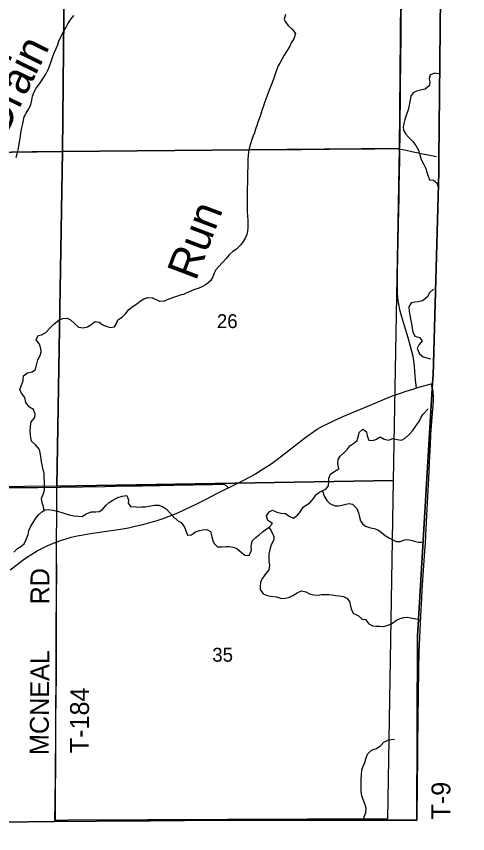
# Model space of a CAD drawing. Extents: x 1584893 to 1934202, y 663575 to 1091909.
# Drawn here: x 1862282 to 1869452, y 963938 to 976938 of the extents above; entities that cross this region are included whole.
import ezdxf

# ---------------------------------------------------------------- set-up
doc = ezdxf.new("R2010")
doc.units = 0
for name, color, linetype in [('GM_X_Adjacent_County', 7, 'Continuous'), ('GM_X_County', 7, 'Continuous'), ('GM_X_County_Road', 7, 'Continuous'), ('GM_X_Minor_River', 7, 'Continuous'), ('GM_X_Minor_River_Text', 7, 'Continuous'), ('GM_X_Section', 7, 'Continuous'), ('GM_X_Section_Text', 7, 'Continuous'), ('GM_X_State_Route', 7, 'Continuous'), ('GM_X_Township', 7, 'Continuous'), ('GM_X_Township_Road', 7, 'Continuous'), ('GM_X_Township_Road_Text', 7, 'Continuous')]:
    doc.layers.add(name, color=color, linetype=linetype)

msp = doc.modelspace()

# ---------------------------------------------------------------- linework, layer by layer
at = {"layer": 'GM_X_Adjacent_County'}
msp.add_lwpolyline([(1847071, 963938), (1852487, 963992), (1853408, 964004), (1853786, 964009), (1855618, 964050), (1860298, 964101), (1862894, 964131), (1865546, 964151), (1868643, 964155), (1868654, 967077), (1868896, 971111), (1868903, 971230), (1868993, 974454), (1868995, 974673), (1869028, 977767), (1869041, 979034), (1869083, 982941), (1869110, 985528), (1869183, 988230), (1871661, 988243)], dxfattribs=at)
at = {"layer": 'GM_X_County'}
msp.add_lwpolyline([(1869028, 977767), (1868995, 974673), (1868993, 974454), (1868903, 971230), (1868896, 971111), (1868654, 967077), (1868643, 964155), (1865546, 964151), (1862894, 964131), (1860298, 964101), (1855618, 964050), (1853786, 964009), (1853408, 964004), (1852487, 963992), (1847071, 963938)], dxfattribs=at)
at = {"layer": 'GM_X_County_Road'}
for points in [[(1862205, 974782), (1862533, 974787), (1862812, 974789), (1863025, 974790), (1863222, 974793), (1863501, 974794), (1863681, 974797), (1863812, 974798), (1864058, 974800), (1864353, 974802), (1864616, 974803), (1864993, 974807), (1865255, 974809), (1865370, 974811), (1865649, 974813), (1865961, 974816), (1866190, 974818), (1866600, 974821), (1866813, 974822), (1866961, 974824), (1867256, 974826), (1867486, 974828), (1867798, 974830), (1867978, 974832), (1868257, 974834), (1868323, 974833), (1868355, 974830), (1868375, 974826)], [(1868375, 974826), (1868420, 974818), (1868474, 974807)], [(1868474, 974807), (1868565, 974788), (1868712, 974757), (1868850, 974730), (1868957, 974709)], [(1862170, 969442), (1862324, 969444), (1862478, 969444), (1862622, 969446), (1862983, 969450), (1863344, 969455), (1863688, 969461), (1863852, 969464), (1864098, 969468), (1864278, 969472), (1864409, 969475), (1864570, 969477), (1864784, 969482), (1865096, 969487), (1865253, 969489), (1865395, 969492), (1865498, 969496), (1865535, 969496), (1865557, 969496), (1865574, 969494), (1865596, 969487), (1865617, 969474), (1865633, 969457), (1865650, 969440)]]:
    msp.add_lwpolyline(points, dxfattribs=at)
at = {"layer": 'GM_X_Minor_River'}
for points in [[(1862278, 974690), (1862295, 974750), (1862315, 974834), (1862328, 974911), (1862338, 974967), (1862347, 975033), (1862352, 975083), (1862361, 975143), (1862377, 975207), (1862388, 975259), (1862407, 975339), (1862435, 975397), (1862480, 975466), (1862513, 975537), (1862529, 975607), (1862540, 975667), (1862566, 975739), (1862599, 975794), (1862648, 975863), (1862704, 975944), (1862752, 976018), (1862791, 976101), (1862834, 976220), (1862863, 976298), (1862883, 976356), (1862914, 976427), (1862941, 976487), (1862958, 976541), (1862996, 976620), (1863032, 976696), (1863067, 976755), (1863100, 976818), (1863150, 976900), (1863197, 976953)], [(1866558, 976965), (1866536, 976893), (1866560, 976843), (1866600, 976792), (1866666, 976736), (1866718, 976664), (1866692, 976578), (1866650, 976517), (1866624, 976455), (1866576, 976377), (1866539, 976321), (1866503, 976260), (1866475, 976206), (1866441, 976148), (1866417, 976084), (1866389, 976003), (1866365, 975941), (1866339, 975871), (1866310, 975789), (1866290, 975736), (1866262, 975662), (1866230, 975578), (1866202, 975496), (1866182, 975441), (1866164, 975383), (1866138, 975309), (1866121, 975257), (1866105, 975202), (1866081, 975144), (1866063, 975086), (1866043, 975036), (1866025, 974980), (1866005, 974925), (1865989, 974875), (1865977, 974815), (1865965, 974727), (1865961, 974658), (1865959, 974588), (1865959, 974526), (1865955, 974468), (1865955, 974413), (1865952, 974343), (1865952, 974281), (1865950, 974217), (1865950, 974156), (1865948, 974102), (1865948, 973912), (1865950, 973835), (1865956, 973757)], [(1869013, 976019), (1868930, 976033), (1868859, 976009), (1868843, 975947), (1868853, 975883), (1868841, 975832), (1868777, 975780), (1868703, 975764), (1868637, 975746), (1868584, 975722), (1868552, 975666), (1868538, 975612), (1868528, 975559), (1868518, 975495), (1868502, 975437), (1868478, 975375), (1868452, 975298), (1868436, 975232), (1868430, 975178), (1868432, 975126), (1868468, 975064), (1868516, 975013), (1868582, 974949), (1868630, 974883), (1868672, 974807), (1868692, 974734), (1868712, 974660), (1868752, 974594), (1868787, 974515), (1868803, 974459), (1868819, 974409), (1868845, 974335), (1868911, 974331), (1868961, 974289), (1868986, 974222)], [(1865956, 973757), (1865962, 973697), (1865962, 973572), (1865954, 973520), (1865944, 973470), (1865918, 973410), (1865884, 973355), (1865846, 973303), (1865779, 973237), (1865723, 973199), (1865665, 973145), (1865615, 973086), (1865557, 973022), (1865494, 972956), (1865452, 972906), (1865424, 972852), (1865402, 972795), (1865364, 972733), (1865295, 972675), (1865227, 972633), (1865169, 972611), (1865111, 972591), (1865053, 972566), (1864990, 972540), (1864936, 972516), (1864884, 972502), (1864828, 972484), (1864776, 972464), (1864703, 972438), (1864631, 972408), (1864563, 972400), (1864442, 972463)], [(1868911, 972599), (1868848, 972542), (1868808, 972472), (1868735, 972413), (1868665, 972399), (1868611, 972393), (1868557, 972379), (1868517, 972315), (1868523, 972241), (1868533, 972189), (1868545, 972122), (1868561, 972052), (1868573, 971976), (1868581, 971917), (1868615, 971853), (1868685, 971829), (1868727, 971775), (1868681, 971717), (1868651, 971652), (1868685, 971570), (1868743, 971520), (1868860, 971492)], [(1862726, 969080), (1862712, 969134), (1862690, 969199), (1862679, 969267), (1862713, 969349), (1862730, 969408), (1862729, 969481), (1862727, 969535), (1862726, 969601), (1862722, 969671), (1862709, 969722), (1862698, 969776), (1862685, 969829), (1862676, 969889), (1862669, 969939), (1862660, 969997), (1862648, 970050), (1862587, 970123), (1862524, 970181), (1862511, 970233), (1862509, 970283), (1862500, 970340), (1862507, 970412), (1862517, 970488), (1862574, 970557), (1862583, 970611), (1862553, 970682), (1862490, 970723), (1862433, 970794), (1862415, 970875), (1862361, 970946), (1862336, 971001), (1862361, 971071), (1862389, 971146), (1862396, 971220), (1862461, 971269), (1862532, 971286), (1862584, 971319), (1862604, 971392), (1862624, 971474), (1862661, 971542), (1862674, 971601), (1862669, 971656), (1862647, 971722), (1862596, 971794), (1862630, 971861), (1862682, 971870), (1862749, 971909), (1862814, 971980), (1862884, 972046), (1862959, 972107), (1863019, 972134), (1863089, 972136), (1863141, 972109), (1863204, 972052), (1863268, 971994), (1863344, 971982), (1863414, 972001), (1863467, 972032), (1863534, 972085), (1863596, 972071), (1863647, 972036), (1863703, 972011), (1863772, 971988), (1863840, 971998), (1863875, 972054), (1863893, 972111), (1863963, 972154), (1864015, 972207), (1864068, 972274), (1864139, 972327), (1864196, 972366), (1864251, 972405), (1864305, 972442), (1864370, 972464), (1864442, 972463)], [(1864475, 969164), (1864543, 969160), (1864609, 969135), (1864662, 969105), (1864726, 969033), (1864772, 968981), (1864842, 968917), (1864902, 968886), (1864952, 968814), (1864974, 968752), (1865003, 968686), (1865063, 968690), (1865129, 968738), (1865189, 968760), (1865241, 968772), (1865308, 968778), (1865364, 968744), (1865390, 968661), (1865406, 968601), (1865422, 968551), (1865480, 968501), (1865548, 968499), (1865613, 968503), (1865663, 968505), (1865727, 968493), (1865783, 968473), (1865855, 968414), (1865912, 968370), (1865980, 968364), (1866018, 968445), (1866014, 968495), (1866016, 968547), (1866036, 968599), (1866086, 968649), (1866137, 968689), (1866193, 968738), (1866243, 968776), (1866299, 968812), (1866349, 968872), (1866275, 968918), (1866255, 968993), (1866299, 969057), (1866351, 969081), (1866422, 969049), (1866488, 969035), (1866558, 969029), (1866618, 968989), (1866683, 968954), (1866751, 969005), (1866795, 969063), (1866839, 969129), (1866893, 969169), (1866946, 969201), (1867008, 969274), (1867038, 969326), (1867096, 969370), (1867150, 969394), (1867201, 969418), (1867239, 969472), (1867247, 969539), (1867247, 969593), (1867273, 969657), (1867343, 969705), (1867405, 969739), (1867391, 969820), (1867393, 969890), (1867424, 969940), (1867480, 969988), (1867544, 970052), (1867578, 970107), (1867642, 970149), (1867699, 970189), (1867719, 970265), (1867731, 970317), (1867787, 970372), (1867843, 970327), (1867853, 970263), (1867881, 970199), (1867938, 970193), (1867994, 970209), (1868060, 970249), (1868126, 970211), (1868194, 970199), (1868265, 970225), (1868333, 970205), (1868403, 970199), (1868457, 970229), (1868524, 970289), (1868574, 970343), (1868612, 970400), (1868648, 970450), (1868686, 970506), (1868716, 970560), (1868747, 970610), (1868824, 970696)], [(1867148, 969393), (1867170, 969304), (1867215, 969239), (1867265, 969187), (1867343, 969151), (1867401, 969151), (1867451, 969161), (1867514, 969181), (1867572, 969187), (1867622, 969177), (1867690, 969109), (1867716, 969043), (1867734, 968970), (1867750, 968916), (1867780, 968866), (1867831, 968826), (1867911, 968802), (1867965, 968790), (1868027, 968771), (1868079, 968735), (1868144, 968679), (1868208, 968637), (1868262, 968611), (1868314, 968587), (1868382, 968585), (1868451, 968611), (1868503, 968615), (1868569, 968601), (1868621, 968585), (1868673, 968575), (1868726, 968572)], [(1862239, 968416), (1862298, 968471), (1862353, 968504), (1862406, 968549), (1862439, 968618), (1862467, 968694), (1862482, 968762), (1862510, 968826), (1862547, 968887), (1862589, 968958), (1862636, 969011), (1862689, 969058), (1862741, 969089), (1862791, 969096), (1862863, 969083), (1862933, 969067), (1863004, 969046), (1863068, 969026), (1863125, 969011), (1863193, 968994), (1863259, 968986), (1863329, 968985), (1863381, 969018), (1863468, 969058), (1863542, 969057), (1863596, 969061), (1863649, 969094), (1863706, 969163), (1863757, 969204), (1863830, 969251), (1863895, 969284), (1863965, 969308), (1864035, 969317), (1864062, 969244), (1864059, 969194), (1864102, 969135), (1864152, 969140), (1864215, 969131), (1864269, 969134), (1864326, 969138), (1864475, 969164)], [(1866296, 968810), (1866337, 968744), (1866371, 968663), (1866371, 968613), (1866329, 968533), (1866307, 968459), (1866293, 968386), (1866291, 968326), (1866295, 968272), (1866305, 968202), (1866295, 968133), (1866229, 968055), (1866180, 967983), (1866162, 967933), (1866154, 967870), (1866158, 967820), (1866204, 967750), (1866269, 967724), (1866325, 967714), (1866413, 967702), (1866497, 967680), (1866558, 967682), (1866624, 967700), (1866676, 967726), (1866742, 967770), (1866812, 967798), (1866881, 967782), (1866941, 967754), (1867005, 967734), (1867077, 967732), (1867132, 967740), (1867182, 967744), (1867246, 967742), (1867300, 967736), (1867354, 967728), (1867413, 967718), (1867479, 967708), (1867531, 967685), (1867575, 967629), (1867593, 967557), (1867605, 967499), (1867641, 967438), (1867713, 967408), (1867774, 967350), (1867828, 967342), (1867880, 967274), (1867940, 967242), (1867998, 967238), (1868051, 967236), (1868115, 967234), (1868175, 967248), (1868241, 967274), (1868322, 967332), (1868378, 967362), (1868436, 967376), (1868494, 967380), (1868546, 967370), (1868685, 967342)], [(1867794, 964158), (1867806, 964206), (1867836, 964274), (1867840, 964345), (1867814, 964427), (1867794, 964479), (1867770, 964537), (1867758, 964610), (1867758, 964682), (1867760, 964738), (1867762, 964810), (1867764, 964869), (1867770, 964951), (1867791, 965011), (1867819, 965067), (1867837, 965130), (1867859, 965204), (1867927, 965268), (1868005, 965294), (1868074, 965338), (1868118, 965393), (1868182, 965427), (1868236, 965435), (1868291, 965441)]]:
    msp.add_lwpolyline(points, dxfattribs=at)
at = {"layer": 'GM_X_Section'}
for points in [[(1863067, 980146), (1868412, 980193), (1868365, 974835), (1863013, 974788)], [(1857493, 980105), (1863067, 980146), (1863013, 974788), (1857385, 974712)], [(1857385, 974712), (1863013, 974788), (1862925, 969467), (1857325, 969408)], [(1863013, 974788), (1868365, 974835), (1868267, 969556), (1862925, 969467)], [(1862925, 969467), (1868267, 969556), (1868177, 964171), (1863100, 964150), (1862903, 964148)]]:
    msp.add_lwpolyline(points, close=True, dxfattribs=at)
at = {"layer": 'GM_X_State_Route'}
for points in [[(1868642, 971027), (1868640, 971036), (1868636, 971060), (1868633, 971079), (1868629, 971105), (1868615, 971281), (1868606, 971379), (1868595, 971460), (1868584, 971525), (1868567, 971606), (1868545, 971688), (1868506, 971823), (1868449, 972016), (1868403, 972173), (1868377, 972267), (1868364, 972331), (1868350, 972412), (1868342, 972476), (1868339, 972525), (1868336, 972623), (1868336, 972689), (1868339, 972858), (1868353, 973626), (1868362, 974050), (1868365, 974256), (1868368, 974413), (1868372, 974689), (1868375, 974826), (1868376, 974837), (1868378, 975006), (1868381, 975256), (1868384, 975636), (1868387, 975884), (1868390, 976149), (1868391, 976314), (1868395, 976542), (1868398, 976870), (1868401, 977182)], [(1866970, 970309), (1867007, 970334), (1867062, 970369), (1867147, 970418), (1867234, 970464), (1867329, 970509), (1867446, 970561), (1867623, 970637), (1867892, 970750), (1868142, 970854), (1868259, 970901), (1868367, 970940), (1868475, 970977), (1868601, 971015), (1868642, 971027), (1868870, 971092)], [(1865147, 969184), (1865295, 969259), (1865479, 969354), (1865634, 969432), (1865650, 969440), (1865759, 969492), (1865883, 969555), (1865995, 969614), (1866080, 969662), (1866203, 969739), (1866300, 969801), (1866367, 969847), (1866433, 969896), (1866861, 970229), (1866939, 970287), (1866970, 970309)], [(1862183, 968133), (1862316, 968237), (1862390, 968294), (1862457, 968340), (1862526, 968384), (1862611, 968434), (1862697, 968481), (1862770, 968517), (1862845, 968550), (1862894, 968568), (1862912, 968575), (1862999, 968604), (1863075, 968629), (1863155, 968652), (1863248, 968673), (1863344, 968693), (1863460, 968711), (1863790, 968758), (1863936, 968781), (1864066, 968804), (1864170, 968826), (1864289, 968856), (1864400, 968885), (1864502, 968916), (1864616, 968953), (1864712, 968989), (1864846, 969043), (1864938, 969083), (1865049, 969134), (1865147, 969184)]]:
    msp.add_lwpolyline(points, dxfattribs=at)
at = {"layer": 'GM_X_Township'}
msp.add_lwpolyline([(1869028, 977767), (1868995, 974673), (1868993, 974454), (1868903, 971230), (1868896, 971111), (1868654, 967077), (1868643, 964155), (1865546, 964151), (1862894, 964131), (1860298, 964101), (1855618, 964050), (1853786, 964009), (1853408, 964004), (1852487, 963992), (1847071, 963938)], dxfattribs=at)
at = {"layer": 'GM_X_Township_Road'}
for points in [[(1868650, 964156), (1868656, 964743), (1868661, 965120), (1868662, 965350), (1868668, 965744), (1868676, 966548), (1868681, 966827), (1868697, 967171), (1868710, 967400), (1868725, 967679), (1868732, 967810), (1868757, 968203), (1868771, 968432), (1868780, 968563), (1868794, 968792), (1868822, 969300), (1868834, 969579), (1868845, 969841), (1868860, 970120), (1868867, 970284), (1868883, 970496), (1868894, 970626), (1868908, 970823), (1868910, 970905), (1868906, 970955), (1868897, 971004), (1868888, 971037), (1868870, 971092)], [(1862904, 964989), (1862906, 965096), (1862909, 965342), (1862911, 965735), (1862915, 966112), (1862917, 966457), (1862919, 966571), (1862919, 966637), (1862922, 966752), (1862919, 966834), (1862920, 967014), (1862920, 967293), (1862920, 967506), (1862922, 967801), (1862924, 967998), (1862922, 968473), (1862919, 968530), (1862915, 968559), (1862912, 968575)], [(1862893, 964133), (1862893, 964161), (1862897, 964423), (1862903, 964866), (1862904, 964989)], [(1860296, 964103), (1860542, 964106), (1861083, 964114), (1861837, 964122), (1862132, 964125), (1862345, 964127), (1862673, 964131), (1862893, 964133)], [(1862893, 964133), (1863132, 964135), (1863706, 964140), (1864001, 964140), (1864411, 964143), (1864952, 964147), (1865444, 964150), (1866084, 964152), (1866510, 964152), (1866838, 964152), (1867428, 964154), (1867838, 964154), (1868429, 964156), (1868650, 964156)]]:
    msp.add_lwpolyline(points, dxfattribs=at)

# ---------------------------------------------------------------- texts
at = {"layer": 'GM_X_Minor_River_Text'}
for s, rotation, p in [('Drain', 63.8358, (1862112, 975023)), ('Run', 69.2031, (1865133, 972716))]:
    msp.add_text(s, height=500.1, rotation=rotation, dxfattribs=at).set_placement(p)
at = {"layer": 'GM_X_Section_Text'}
for s, p in [('26', (1865468, 971979)), ('35', (1865395, 966673))]:
    msp.add_text(s, height=221, rotation=0, dxfattribs=at).set_placement(p)
at = {"layer": 'GM_X_Township_Road_Text'}
for s, rotation, p in [('RD', 90, (1862806, 967583)), ('MCNEAL', 89.5122, (1862793, 965186)), ('T-184', 89.7185, (1863432, 965215)), ('T-9', 89.5228, (1869174, 964160))]:
    msp.add_text(s, height=300, rotation=rotation, dxfattribs=at).set_placement(p)

doc.saveas('drawing.dxf')
